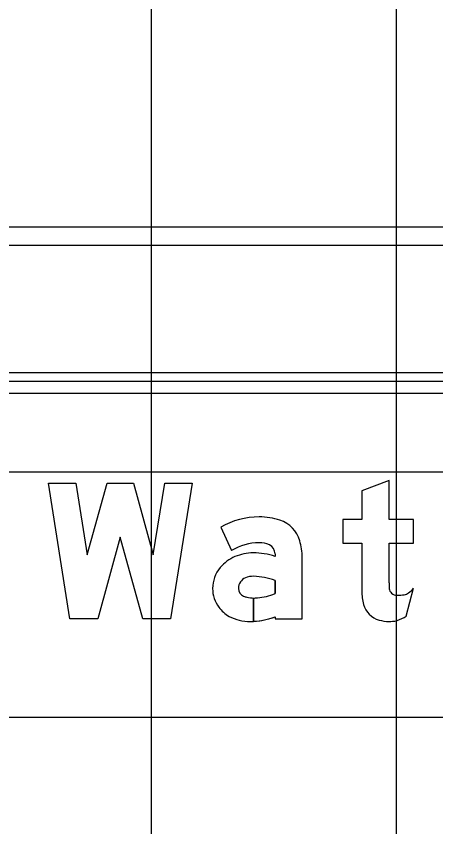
# Model space of a CAD drawing. Extents: x 2193008 to 2198143, y 1236112 to 1237864.
# Drawn here: x 2196329.6 to 2196333.03, y 1237291.21 to 1237297.83 of the extents above; entities that cross this region are included whole.
import ezdxf

# ---------------------------------------------------------------- set-up
doc = ezdxf.new("R2010")
doc.units = 0
for name, color, linetype in [('GSBWFILL', 7, 'Continuous'), ('GSCOLORFILL', 7, 'Continuous'), ('GSDIMS', 7, 'Continuous'), ('GSOUTLINE', 7, 'Continuous'), ('M-ROADS', 7, 'Continuous')]:
    doc.layers.add(name, color=color, linetype=linetype)

msp = doc.modelspace()

# ---------------------------------------------------------------- linework, layer by layer
at = {"layer": 'GSBWFILL'}
msp.add_line((2196332.7865, 1237292.9318), (2196332.8448, 1237293.161), dxfattribs=at)
for points in [[(2196332.6455, 1237293.2046), (2196332.6455, 1237293.5285), (2196332.8448, 1237293.5285), (2196332.8448, 1237293.7194), (2196332.6455, 1237293.7194), (2196332.6455, 1237294.0378), (2196332.424, 1237293.9538), (2196332.424, 1237293.7194), (2196332.269, 1237293.7194), (2196332.269, 1237293.5285), (2196332.424, 1237293.5285), (2196332.424, 1237293.1377)], [(2196331.2727, 1237293.6584), (2196331.3616, 1237293.4665)], [(2196331.7154, 1237293.4395), (2196331.7154, 1237293.4191)], [(2196331.7154, 1237292.9267), (2196331.7154, 1237292.9112), (2196331.9368, 1237292.9112), (2196331.9368, 1237293.4108)], [(2196331.7154, 1237293.2231), (2196331.7154, 1237293.1155)], [(2196331.541, 1237292.8897), (2196331.541, 1237293.0797)], [(2196331.5411, 1237293.0797), (2196331.5411, 1237292.8897)]]:
    msp.add_lwpolyline(points, dxfattribs=at)
msp.add_lwpolyline([(2196330.4531, 1237293.5755), (2196330.2705, 1237292.9112), (2196330.0425, 1237292.9112), (2196329.8663, 1237294.0184), (2196330.0905, 1237294.0184), (2196330.1839, 1237293.4316), (2196330.3453, 1237294.0184), (2196330.561, 1237294.0184), (2196330.7224, 1237293.4316), (2196330.8157, 1237294.0184), (2196331.04, 1237294.0184), (2196330.8638, 1237292.9112), (2196330.6358, 1237292.9112)], close=True, dxfattribs=at)
for centre, major_axis, ratio, start_param, end_param in [((2196331.5868, 1237293.1069), (0, 0.6347), 0.999998, 0, 0.517719), ((2196331.5868, 1237293.1996), (0, 0.542), 0.999998, 5.96613, 6.283185), ((2196331.6781, 1237293.4779), (0, 0.2491), 0.999998, 4.997165, 5.96613), ((2196331.5868, 1237293.1069), (0, 0.4243), 0.999998, 0, 0.559495), ((2196331.5947, 1237293.3637), (0, 0.1678), 0.999998, 5.822746, 6.330435), ((2196331.6323, 1237293.4395), (0, 0.083), 0.999998, 4.712389, 5.822746), ((2196331.4489, 1237293.4108), (0, 0.4879), 0.999998, 4.712389, 4.997165), ((2196331.5378, 1237293.0684), (0, 0.3797), 0.999998, 0, 0.404512), ((2196331.5378, 1237292.8891), (0, 0.559), 0.999998, 5.959871, 6.283185), ((2196331.5118, 1237293.1249), (0, 0.3175), 0.999998, 0.399285, 0.87593), ((2196331.4727, 1237293.1575), (0, 0.2667), 0.999998, 0.87593, 1.570796), ((2196331.5106, 1237293.1577), (0, 0.0941), 0.999998, 0.408547, 1.530785), ((2196331.5368, 1237293.0972), (0, 0.1601), 0.999998, 6.259455, 6.691732), ((2196331.5251, 1237292.713), (0, 0.5444), 0.999998, 5.926185, 6.254823), ((2196334.0317, 1237293.2046), (0, 1.3862), 0.999995, 1.570796, 1.606005), ((2196331.4609, 1237293.1575), (0, 0.2549), 0.999998, 1.570796, 2.21394), ((2196331.5167, 1237293.1575), (0, 0.1002), 0.999998, 1.530785, 1.570796), ((2196331.4829, 1237293.1575), (0, 0.0664), 0.999998, 1.570796, 2.757027), ((2196331.5281, 1237293.5918), (0, 0.5118), 0.999998, 3.228562, 3.516221), ((2196332.8537, 1237293.1377), (0, 0.4297), 0.999995, 1.570796, 1.830698), ((2196332.7091, 1237293.1666), (0, 0.0637), 0.999995, 1.74085, 2.407828), ((2196332.7111, 1237293.1688), (0, 0.0667), 0.999995, 2.407828, 3.141593), ((2196332.7111, 1237293.4518), (0, 0.3497), 0.999995, 3.141593, 3.310762), ((2196332.756, 1237293.189), (0, 0.083), 0.999995, 3.310762, 3.756278), ((2196332.699, 1237293.2697), (0, 0.1818), 0.999995, 3.756278, 4.071638), ((2196331.541, 1237293.3012), (0, 0.2214), 0.999998, 2.757027, 3.141593), ((2196331.541, 1237293.3012), (0, 0.2214), 0.999998, 3.141843, 3.28451), ((2196331.4836, 1237293.1744), (0, 0.2832), 0.999998, 2.21394, 2.611125), ((2196332.6123, 1237293.0735), (0, 0.1799), 0.999995, 1.830698, 2.869526), ((2196331.5126, 1237293.27), (0, 0.381), 0.999998, 2.672443, 3.141593), ((2196331.5126, 1237293.4542), (0, 0.5652), 0.999998, 3.192057, 3.508644), ((2196332.6383, 1237293.1496), (0, 0.2634), 0.999995, 3.427755, 3.738844), ((2196331.5126, 1237293.4542), (0, 0.5652), 0.999998, 3.141593, 3.191959), ((2196332.6454, 1237293.1922), (0, 0.3032), 0.999995, 2.869526, 3.141593), ((2196332.6454, 1237293.3257), (0, 0.4367), 0.999995, 3.141593, 3.205734), ((2196332.6619, 1237293.0695), (0, 0.1799), 0.999995, 3.205734, 3.427755)]:
    msp.add_ellipse(centre, major_axis=major_axis, ratio=ratio, start_param=start_param, end_param=end_param, dxfattribs=at)
at = {"layer": 'GSCOLORFILL'}
for p, q in [((2196342.3687, 1237294.9175), (2196325.0444, 1237294.9175)), ((2196325.0444, 1237294.751), (2196342.3687, 1237294.751)), ((2196332.7865, 1237292.9318), (2196332.8448, 1237293.161))]:
    msp.add_line(p, q, dxfattribs=at)
for points in [[(2196332.6455, 1237293.2046), (2196332.6455, 1237293.5285), (2196332.8448, 1237293.5285), (2196332.8448, 1237293.7194), (2196332.6455, 1237293.7194), (2196332.6455, 1237294.0378), (2196332.424, 1237293.9538), (2196332.424, 1237293.7194), (2196332.269, 1237293.7194), (2196332.269, 1237293.5285), (2196332.424, 1237293.5285), (2196332.424, 1237293.1377)], [(2196331.2727, 1237293.6584), (2196331.3616, 1237293.4665)], [(2196331.7154, 1237293.4395), (2196331.7154, 1237293.4191)], [(2196331.7154, 1237292.9267), (2196331.7154, 1237292.9112), (2196331.9368, 1237292.9112), (2196331.9368, 1237293.4108)], [(2196331.7154, 1237293.2231), (2196331.7154, 1237293.1155)], [(2196331.541, 1237292.8897), (2196331.541, 1237293.0797)], [(2196331.5411, 1237293.0797), (2196331.5411, 1237292.8897)]]:
    msp.add_lwpolyline(points, dxfattribs=at)
msp.add_lwpolyline([(2196330.4531, 1237293.5755), (2196330.2705, 1237292.9112), (2196330.0425, 1237292.9112), (2196329.8663, 1237294.0184), (2196330.0905, 1237294.0184), (2196330.1839, 1237293.4316), (2196330.3453, 1237294.0184), (2196330.561, 1237294.0184), (2196330.7224, 1237293.4316), (2196330.8157, 1237294.0184), (2196331.04, 1237294.0184), (2196330.8638, 1237292.9112), (2196330.6358, 1237292.9112)], close=True, dxfattribs=at)
for centre, major_axis, ratio, start_param, end_param in [((2196331.5868, 1237293.1069), (0, 0.6347), 0.999998, 0, 0.517719), ((2196331.5868, 1237293.1996), (0, 0.542), 0.999998, 5.96613, 6.283185), ((2196331.6781, 1237293.4779), (0, 0.2491), 0.999998, 4.997165, 5.96613), ((2196331.5868, 1237293.1069), (0, 0.4243), 0.999998, 0, 0.559495), ((2196331.5947, 1237293.3637), (0, 0.1678), 0.999998, 5.822746, 6.330435), ((2196331.6323, 1237293.4395), (0, 0.083), 0.999998, 4.712389, 5.822746), ((2196331.4489, 1237293.4108), (0, 0.4879), 0.999998, 4.712389, 4.997165), ((2196331.5378, 1237293.0684), (0, 0.3797), 0.999998, 0, 0.404512), ((2196331.5378, 1237292.8891), (0, 0.559), 0.999998, 5.959871, 6.283185), ((2196331.5118, 1237293.1249), (0, 0.3175), 0.999998, 0.399285, 0.87593), ((2196331.4727, 1237293.1575), (0, 0.2667), 0.999998, 0.87593, 1.570796), ((2196331.5106, 1237293.1577), (0, 0.0941), 0.999998, 0.408547, 1.530785), ((2196331.5368, 1237293.0972), (0, 0.1601), 0.999998, 6.259455, 6.691732), ((2196331.5251, 1237292.713), (0, 0.5444), 0.999998, 5.926185, 6.254823), ((2196334.0317, 1237293.2046), (0, 1.3862), 0.999995, 1.570796, 1.606005), ((2196331.4609, 1237293.1575), (0, 0.2549), 0.999998, 1.570796, 2.21394), ((2196331.5167, 1237293.1575), (0, 0.1002), 0.999998, 1.530785, 1.570796), ((2196331.4829, 1237293.1575), (0, 0.0664), 0.999998, 1.570796, 2.757027), ((2196331.5281, 1237293.5918), (0, 0.5118), 0.999998, 3.228562, 3.516221), ((2196332.8537, 1237293.1377), (0, 0.4297), 0.999995, 1.570796, 1.830698), ((2196332.7091, 1237293.1666), (0, 0.0637), 0.999995, 1.74085, 2.407828), ((2196332.7111, 1237293.1688), (0, 0.0667), 0.999995, 2.407828, 3.141593), ((2196332.7111, 1237293.4518), (0, 0.3497), 0.999995, 3.141593, 3.310762), ((2196332.756, 1237293.189), (0, 0.083), 0.999995, 3.310762, 3.756278), ((2196332.699, 1237293.2697), (0, 0.1818), 0.999995, 3.756278, 4.071638), ((2196331.541, 1237293.3012), (0, 0.2214), 0.999998, 2.757027, 3.141593), ((2196331.541, 1237293.3012), (0, 0.2214), 0.999998, 3.141843, 3.28451), ((2196331.4836, 1237293.1744), (0, 0.2832), 0.999998, 2.21394, 2.611125), ((2196332.6123, 1237293.0735), (0, 0.1799), 0.999995, 1.830698, 2.869526), ((2196331.5126, 1237293.27), (0, 0.381), 0.999998, 2.672443, 3.141593), ((2196331.5126, 1237293.4542), (0, 0.5652), 0.999998, 3.192057, 3.508644), ((2196332.6383, 1237293.1496), (0, 0.2634), 0.999995, 3.427755, 3.738844), ((2196331.5126, 1237293.4542), (0, 0.5652), 0.999998, 3.141593, 3.191959), ((2196332.6454, 1237293.1922), (0, 0.3032), 0.999995, 2.869526, 3.141593), ((2196332.6454, 1237293.3257), (0, 0.4367), 0.999995, 3.141593, 3.205734), ((2196332.6619, 1237293.0695), (0, 0.1799), 0.999995, 3.205734, 3.427755)]:
    msp.add_ellipse(centre, major_axis=major_axis, ratio=ratio, start_param=start_param, end_param=end_param, dxfattribs=at)
at = {"layer": 'GSDIMS'}
for p, q in [((2196359.9565, 1237295.957), (2196316.9508, 1237295.957)), ((2196359.9565, 1237294.8466), (2196316.9508, 1237294.8466))]:
    msp.add_line(p, q, dxfattribs=at)
at = {"layer": 'GSOUTLINE'}
msp.add_line((2196332.7865, 1237292.9318), (2196332.8448, 1237293.161), dxfattribs=at)
for points in [[(2196332.6455, 1237293.2046), (2196332.6455, 1237293.5285), (2196332.8448, 1237293.5285), (2196332.8448, 1237293.7194), (2196332.6455, 1237293.7194), (2196332.6455, 1237294.0378), (2196332.424, 1237293.9538), (2196332.424, 1237293.7194), (2196332.269, 1237293.7194), (2196332.269, 1237293.5285), (2196332.424, 1237293.5285), (2196332.424, 1237293.1377)], [(2196331.2727, 1237293.6584), (2196331.3616, 1237293.4665)], [(2196331.7154, 1237293.4395), (2196331.7154, 1237293.4191)], [(2196331.7154, 1237292.9267), (2196331.7154, 1237292.9112), (2196331.9368, 1237292.9112), (2196331.9368, 1237293.4108)], [(2196331.7154, 1237293.1155), (2196331.7154, 1237293.2231)]]:
    msp.add_lwpolyline(points, dxfattribs=at)
msp.add_lwpolyline([(2196330.4531, 1237293.5755), (2196330.2705, 1237292.9112), (2196330.0425, 1237292.9112), (2196329.8663, 1237294.0184), (2196330.0905, 1237294.0184), (2196330.1839, 1237293.4316), (2196330.3453, 1237294.0184), (2196330.561, 1237294.0184), (2196330.7224, 1237293.4316), (2196330.8157, 1237294.0184), (2196331.04, 1237294.0184), (2196330.8638, 1237292.9112), (2196330.6358, 1237292.9112)], close=True, dxfattribs=at)
for centre, major_axis, ratio, start_param, end_param in [((2196331.5868, 1237293.1069), (0, 0.6347), 0.999998, 6.283185, 6.800904), ((2196331.5868, 1237293.1996), (0, 0.542), 0.999998, 5.96613, 6.283185), ((2196331.6781, 1237293.4779), (0, 0.2491), 0.999998, 4.997165, 5.96613), ((2196331.5868, 1237293.1069), (0, 0.4243), 0.999998, 0, 0.559495), ((2196331.5947, 1237293.3637), (0, 0.1678), 0.999998, 5.822746, 6.330435), ((2196331.6323, 1237293.4395), (0, 0.083), 0.999998, 4.712389, 5.822746), ((2196331.4489, 1237293.4108), (0, 0.4879), 0.999998, 4.712389, 4.997165), ((2196331.5378, 1237293.0684), (0, 0.3797), 0.999998, 0, 0.404512), ((2196331.5378, 1237292.8891), (0, 0.559), 0.999998, 5.959871, 6.283185), ((2196331.5118, 1237293.1249), (0, 0.3175), 0.999998, 0.399285, 0.87593), ((2196331.4727, 1237293.1575), (0, 0.2667), 0.999998, 0.87593, 1.570796), ((2196331.5106, 1237293.1577), (0, 0.0941), 0.999998, 0.408547, 1.530785), ((2196331.5368, 1237293.0972), (0, 0.1601), 0.999998, 6.25958, 6.691732), ((2196331.5251, 1237292.713), (0, 0.5444), 0.999998, 5.926185, 6.254787), ((2196331.5404, 1237293.2489), (0, 0.0083), 0.999998, 6.254787, 6.25958), ((2196334.0317, 1237293.2046), (0, 1.3862), 0.999995, 1.570796, 1.606005), ((2196331.4609, 1237293.1575), (0, 0.2549), 0.999998, 1.570796, 2.21394), ((2196331.5167, 1237293.1575), (0, 0.1002), 0.999998, 1.530785, 1.570796), ((2196331.4829, 1237293.1575), (0, 0.0664), 0.999998, 1.570796, 2.757027), ((2196331.5281, 1237293.5918), (0, 0.5118), 0.999998, 3.228562, 3.516221), ((2196332.8537, 1237293.1377), (0, 0.4297), 0.999995, 1.570796, 1.830698), ((2196332.7091, 1237293.1666), (0, 0.0637), 0.999995, 1.74085, 2.407828), ((2196332.7111, 1237293.1688), (0, 0.0667), 0.999995, 2.407828, 3.141593), ((2196332.7111, 1237293.4518), (0, 0.3497), 0.999995, 3.141593, 3.310762), ((2196332.756, 1237293.189), (0, 0.083), 0.999995, 3.310762, 3.756278), ((2196332.699, 1237293.2697), (0, 0.1818), 0.999995, 3.756278, 4.071638), ((2196331.541, 1237293.3012), (0, 0.2214), 0.999998, 2.757027, 3.28451), ((2196331.4836, 1237293.1744), (0, 0.2832), 0.999998, 2.21394, 2.611125), ((2196332.6123, 1237293.0735), (0, 0.1799), 0.999995, 1.830698, 2.869526), ((2196331.5126, 1237293.27), (0, 0.381), 0.999998, 2.672443, 3.141593), ((2196331.5126, 1237293.4542), (0, 0.5652), 0.999998, 3.141593, 3.508644), ((2196332.6383, 1237293.1496), (0, 0.2634), 0.999995, 3.427755, 3.738844), ((2196332.6454, 1237293.1922), (0, 0.3032), 0.999995, 2.869526, 3.141593), ((2196332.6454, 1237293.3257), (0, 0.4367), 0.999995, 3.141593, 3.205734), ((2196332.6619, 1237293.0695), (0, 0.1799), 0.999995, 3.205734, 3.427755)]:
    msp.add_ellipse(centre, major_axis=major_axis, ratio=ratio, start_param=start_param, end_param=end_param, dxfattribs=at)
at = {"layer": 'M-ROADS'}
for p, q in [((2196330.7065, 1237258.1062), (2196330.7065, 1237318.1062)), ((2196332.7065, 1237258.1062), (2196332.7065, 1237318.1062)), ((2196394.7065, 1237296.1062), (2196264.7065, 1237296.1062)), ((2196394.7065, 1237294.1062), (2196264.7065, 1237294.1062)), ((2196394.7065, 1237292.1062), (2196264.7065, 1237292.1062))]:
    msp.add_line(p, q, dxfattribs=at)

doc.saveas('drawing.dxf')
